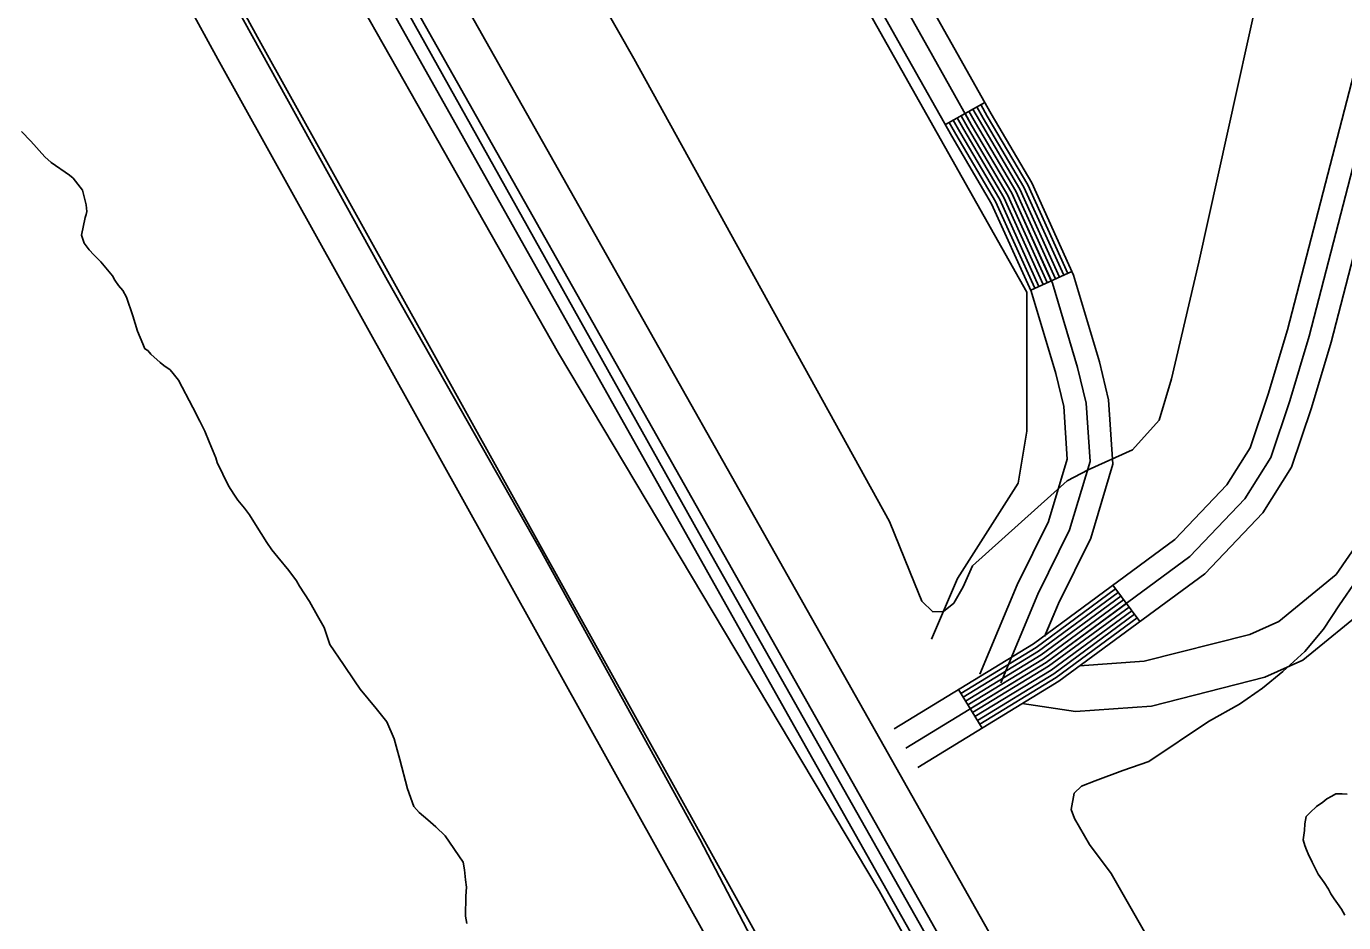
# Model space of a CAD drawing. Extents: x 3177185 to 3215018, y 812988 to 838321.
# Drawn here: x 3194486 to 3195360, y 820560 to 821154 of the extents above; entities that cross this region are included whole.
import ezdxf

# ---------------------------------------------------------------- set-up
doc = ezdxf.new("R2010")
doc.units = 0
for name, color, linetype in [('V-LEVE-TOET', 7, 'Continuous'), ('V-RAIL-TRAK', 7, 'Continuous'), ('V-ROAD-CNTR', 7, 'Continuous'), ('V-SITE-VEGE', 7, 'Continuous'), ('V-SURV-LINE', 7, 'Continuous'), ('V-TOPO-SHOR', 7, 'Continuous')]:
    doc.layers.add(name, color=color, linetype=linetype)

msp = doc.modelspace()

# ---------------------------------------------------------------- linework, layer by layer
at = {"layer": 'V-LEVE-TOET'}
for points in [[(3194448.46, 821917.61), (3194600.02, 821648.84), (3194730.28, 821412.12), (3194889.28, 821132.91), (3195058.79, 820825.95), (3195075.31, 820785.06), (3195080.31, 820773.14), (3195087.46, 820766.12), (3195094.54, 820766.19), (3195101.57, 820771.87), (3195107.58, 820782.68), (3195113.8, 820796.66), (3195176.65, 820852.95), (3195190.5, 820860.17), (3195219.94, 820873.39), (3195237.59, 820893.1), (3195245.88, 820920.55), (3195263.96, 820997.92), (3195322.06, 821260.85), (3195389.92, 821526.08)], [(3195369.86, 819862.9), (3195294.48, 819981.16), (3195273.37, 820017.61), (3195233.71, 820077.82), (3195218.55, 820104.8), (3195199.44, 820136.62), (3195173.63, 820178.4), (3195142.12, 820229.4), (3195073.79, 820350.42), (3195014.13, 820460.04), (3194933.01, 820615.39), (3194826.87, 820807.88), (3194726, 820985.76), (3194602.96, 821208.62), (3194474.04, 821433.88), (3194336.69, 821672), (3194255.31, 821803.41)], [(3195368.56, 820787.09), (3195357.23, 820770.62), (3195346.64, 820754.64), (3195334.32, 820739.86), (3195319.54, 820726.53), (3195306.21, 820715.41), (3195290.92, 820704.76), (3195270.26, 820693.33), (3195230.69, 820666.81), (3195213.64, 820660.79), (3195195.14, 820654.02), (3195186.13, 820650.51), (3195181.29, 820645.82), (3195179.19, 820635.05), (3195181.45, 820628.97), (3195191.39, 820611.71), (3195205.74, 820592.55), (3195235.05, 820541.52), (3195356.31, 820325.48), (3195489.58, 820080.47)]]:
    msp.add_lwpolyline(points, dxfattribs=at)
at = {"layer": 'V-RAIL-TRAK'}
msp.add_lwpolyline([(3194238.44, 822033.67), (3194389.35, 821767.38), (3194710.69, 821197.26), (3195003.11, 820676.95), (3195353.36, 820056.41), (3195586.01, 819644.98), (3195933.75, 819028.74), (3196235.61, 818491.21), (3196308.14, 818364.45)], dxfattribs=at)
at = {"layer": 'V-ROAD-CNTR'}
for p, q in [((3195121.98, 821103.9), (3195095.85, 821089.17)), ((3195179.78, 820991.77), (3195152.45, 820979.41)), ((3195206.97, 820783.75), (3195224.76, 820759.59)), ((3195104.56, 820714.57), (3195120.19, 820688.97))]:
    msp.add_line(p, q, dxfattribs=at)
for points in [[(3195061.89, 820688.52), (3195154.32, 820744.95), (3195247.95, 820813.95), (3195282.48, 820850.34), (3195298.01, 820874.93), (3195309.99, 820910.43), (3195322.68, 820952.97), (3195457.68, 821474.49), (3195761.57, 822638.53), (3196065.13, 823795.15)], [(3196079.64, 823791.35), (3195776.08, 822634.73), (3195472.2, 821470.71), (3195337.13, 820948.94), (3195324.29, 820905.88), (3195311.65, 820868.44), (3195294.38, 820841.09), (3195257.92, 820802.66), (3195162.69, 820732.49), (3195069.7, 820675.72)], [(3195077.52, 820662.91), (3195171.06, 820720.02), (3195267.89, 820791.37), (3195306.28, 820831.83), (3195325.29, 820861.94), (3195338.59, 820901.34), (3195351.59, 820944.92), (3195486.72, 821466.94), (3195790.59, 822630.93), (3196094.15, 823787.54)], [(3193942.66, 823198.97), (3195097.44, 821147.45)], [(3193916.52, 823184.26), (3195071.3, 821132.74)], [(3193929.59, 823191.61), (3195084.37, 821140.1)], [(3193546.7, 823116.36), (3193719.61, 822803.75), (3193783.16, 822690.78), (3193839.47, 822561.1), (3193931.24, 822385.18), (3194075.1, 822116.1), (3194127.2, 822033.71), (3194185.24, 821977.83), (3194639.72, 821147.08), (3195029.48, 820446.36), (3195072.87, 820348.7), (3195192.12, 820158.72), (3195238.38, 820041.07), (3195343.68, 819857.75), (3195584.49, 819427.48), (3195690.57, 819249.81), (3195813.34, 819032.32), (3196001.35, 818698.57), (3196174.56, 818374.51)], [(3193520.45, 823101.84), (3193693.41, 822789.13), (3193756.26, 822677.41), (3193812.38, 822548.17), (3193904.71, 822371.17), (3194049.16, 822100.99), (3194103.78, 822014.62), (3194161.13, 821959.4), (3194613.45, 821132.59), (3195002.61, 820432.95), (3195046.32, 820334.56), (3195165.22, 820145.14), (3195211.27, 820028.04), (3195317.59, 819842.96), (3195558.51, 819412.46), (3195664.63, 819234.75), (3195787.21, 819017.59), (3195975.05, 818684.14), (3196148.1, 818360.37)], [(3193654.22, 823085.52), (3194393.59, 821781.87), (3194932.5, 820818.53), (3195643.76, 819559.4), (3196039.57, 818863.59), (3196103.71, 818747.06), (3196200.07, 818577.43), (3196283.3, 818430.92), (3196319.65, 818367.07)], [(3195084.37, 821140.1), (3195113.23, 821088.87), (3195139.88, 821043.6), (3195166.82, 820984.03), (3195183.58, 820928.02), (3195189.21, 820904.38), (3195191.8, 820865.69), (3195178.28, 820820.43), (3195157.13, 820777.84), (3195132.62, 820718.95)], [(3195097.43, 821147.46), (3195126.23, 821096.36), (3195153.21, 821050.52), (3195180.9, 820989.29), (3195198.07, 820931.91), (3195204.1, 820906.64), (3195206.95, 820863.99), (3195192.29, 820814.91), (3195170.79, 820771.61), (3195162.07, 820750.66)], [(3195097.43, 821147.46), (3195126.23, 821096.36), (3195153.21, 821050.52), (3195180.9, 820989.29), (3195198.07, 820931.91), (3195204.1, 820906.64), (3195206.95, 820863.99), (3195192.29, 820814.91), (3195170.79, 820771.61), (3195161.66, 820749.69)], [(3195071.3, 821132.73), (3195100.23, 821081.39), (3195126.54, 821036.69), (3195152.74, 820978.77), (3195169.08, 820924.13), (3195174.33, 820902.13), (3195176.65, 820867.39), (3195164.28, 820825.95), (3195143.47, 820784.06), (3195118.78, 820724.72)], [(3195108.91, 821096.54), (3195113.23, 821088.87), (3195139.88, 821043.6), (3195166.12, 820985.59)], [(3195111.53, 821098.01), (3195115.83, 821090.37), (3195142.54, 821044.98), (3195168.85, 820986.82)], [(3195114.14, 821099.48), (3195118.43, 821091.87), (3195145.21, 821046.37), (3195171.58, 820988.06)], [(3195116.76, 821100.96), (3195121.03, 821093.37), (3195147.88, 821047.75), (3195174.32, 820989.29)], [(3195119.37, 821102.43), (3195123.63, 821094.86), (3195150.54, 821049.13), (3195177.05, 820990.53)], [(3195098.46, 821090.64), (3195102.83, 821082.89), (3195129.21, 821038.07), (3195155.18, 820980.64)], [(3195101.07, 821092.12), (3195105.43, 821084.38), (3195131.88, 821039.45), (3195157.92, 820981.88)], [(3195103.69, 821093.59), (3195108.03, 821085.88), (3195134.54, 821040.83), (3195160.65, 820983.11)], [(3195106.3, 821095.06), (3195110.63, 821087.38), (3195137.21, 821042.22), (3195163.38, 820984.35)], [(3195184.91, 820730.23), (3195227.66, 820733.27), (3195297.73, 820751.08), (3195317.08, 820759.76), (3195354.97, 820790.77), (3195376.32, 820821.6), (3195405.26, 820848.98), (3195455.25, 820909.88), (3195477.92, 820940.17), (3195512.32, 820963.76), (3195563.45, 820974.98), (3195624.62, 820958.35), (3195667.77, 820939.29), (3195706.66, 820894.83), (3195754.82, 820819.63)], [(3195146.79, 820705.2), (3195182.18, 820699.96), (3195232.46, 820703.53), (3195307.64, 820722.64), (3195333, 820734.02), (3195377.24, 820770.23), (3195399.21, 820801.95), (3195427.25, 820828.48), (3195478.86, 820891.36), (3195498.97, 820918.23), (3195524.46, 820935.71), (3195562.69, 820944.1), (3195614.57, 820930), (3195649.57, 820914.54), (3195682.6, 820876.77), (3195729.56, 820803.45)], [(3195106.12, 820712.01), (3195155.99, 820742.46), (3195208.75, 820781.33)], [(3195107.69, 820709.45), (3195157.66, 820739.96), (3195210.53, 820778.92)], [(3195109.25, 820706.89), (3195159.34, 820737.47), (3195212.31, 820776.5)], [(3195110.81, 820704.33), (3195161.01, 820734.98), (3195214.09, 820774.09)], [(3195112.38, 820701.77), (3195162.69, 820732.49), (3195215.87, 820771.67)], [(3195113.94, 820699.21), (3195164.36, 820729.99), (3195217.65, 820769.26)], [(3195115.5, 820696.65), (3195166.04, 820727.5), (3195219.42, 820766.84)], [(3195117.07, 820694.09), (3195167.71, 820725.01), (3195221.2, 820764.43)], [(3195118.63, 820691.53), (3195169.39, 820722.52), (3195222.98, 820762.01)]]:
    msp.add_lwpolyline(points, dxfattribs=at)
at = {"layer": 'V-SITE-VEGE'}
for p, q in [((3194483.25, 821084.52), (3194489.38, 821078.11)), ((3194489.38, 821078.11), (3194498.77, 821067.69)), ((3194498.77, 821067.69), (3194502.85, 821064.09)), ((3194502.85, 821064.09), (3194515.06, 821055.71)), ((3194515.06, 821055.71), (3194517.5, 821053.72)), ((3194517.5, 821053.72), (3194523.64, 821045.69)), ((3194523.64, 821045.69), (3194526.16, 821036.01)), ((3194526.16, 821036.01), (3194526.6, 821031.57)), ((3194525.43, 821027.51), (3194523.11, 821015.77)), ((3194526.22, 821029.54), (3194525.43, 821027.51)), ((3194526.6, 821031.57), (3194526.22, 821029.54)), ((3194523.11, 821015.77), (3194524.78, 821010.53)), ((3194524.78, 821010.53), (3194528.06, 821006.11)), ((3194528.06, 821006.11), (3194531.32, 821002.91)), ((3194531.32, 821002.91), (3194535.81, 820998.1)), ((3194535.81, 820998.1), (3194543.58, 820988.88)), ((3194543.58, 820988.88), (3194545.23, 820986.06)), ((3194545.23, 820986.06), (3194547.68, 820982.45)), ((3194547.68, 820982.45), (3194550.54, 820979.24)), ((3194550.54, 820979.24), (3194553.01, 820974.82)), ((3194553.01, 820974.82), (3194557.17, 820962.32)), ((3194557.17, 820962.32), (3194560.1, 820952.24)), ((3194560.1, 820952.24), (3194563.82, 820943.79)), ((3194563.82, 820943.79), (3194565.06, 820940.57)), ((3194565.06, 820940.57), (3194567.09, 820939.37)), ((3194567.09, 820939.37), (3194569.14, 820936.97)), ((3194569.14, 820936.97), (3194575.25, 820931.37)), ((3194575.25, 820931.37), (3194577.7, 820929.37)), ((3194577.7, 820929.37), (3194581.77, 820926.58)), ((3194581.77, 820926.58), (3194583.81, 820924.17)), ((3194583.81, 820924.17), (3194587.49, 820919.76)), ((3194587.49, 820919.76), (3194596.96, 820901.65)), ((3194596.96, 820901.65), (3194601.49, 820892.4)), ((3194601.49, 820892.4), (3194604.79, 820885.96)), ((3194604.79, 820885.96), (3194607.69, 820878.71)), ((3194607.69, 820878.71), (3194612.23, 820868.25)), ((3194612.23, 820868.25), (3194613.07, 820865.02)), ((3194613.07, 820865.02), (3194620.49, 820849.73)), ((3194620.49, 820849.73), (3194624.18, 820844.1)), ((3194624.18, 820844.1), (3194626.65, 820840.08)), ((3194626.65, 820840.08), (3194631.14, 820834.87)), ((3194631.14, 820834.87), (3194634.42, 820830.46)), ((3194634.42, 820830.46), (3194638.52, 820824.03)), ((3194638.52, 820824.03), (3194645.92, 820811.97)), ((3194645.92, 820811.97), (3194649.19, 820807.15)), ((3194649.19, 820807.15), (3194653.28, 820802.34)), ((3194653.28, 820802.34), (3194660.64, 820793.51)), ((3194660.64, 820793.51), (3194665.56, 820786.69)), ((3194665.56, 820786.69), (3194667.61, 820783.07)), ((3194667.61, 820783.07), (3194674.18, 820773.02)), ((3194674.18, 820773.02), (3194679.52, 820763.37)), ((3194679.52, 820763.37), (3194684.04, 820755.73)), ((3194684.04, 820755.73), (3194685.29, 820751.7)), ((3194685.29, 820751.7), (3194687.79, 820744.45)), ((3194687.79, 820744.45), (3194696.81, 820731.2)), ((3194696.81, 820731.2), (3194704.18, 820720.35)), ((3194704.18, 820720.35), (3194707.88, 820714.72)), ((3194707.88, 820714.72), (3194718.51, 820701.89)), ((3194718.51, 820701.89), (3194725.46, 820693.06)), ((3194725.46, 820693.06), (3194730.42, 820681.79)), ((3194730.42, 820681.79), (3194731.68, 820676.95)), ((3194731.68, 820676.95), (3194734.19, 820668.08)), ((3194734.19, 820668.08), (3194739.22, 820648.72)), ((3194739.22, 820648.72), (3194743.38, 820637.04)), ((3194743.38, 820637.04), (3194747.05, 820633.03)), ((3194747.05, 820633.03), (3194752.76, 820628.23)), ((3194752.76, 820628.23), (3194758.06, 820623.43)), ((3194758.06, 820623.43), (3194764.18, 820617.43)), ((3194764.18, 820617.43), (3194776.06, 820600.16)), ((3194776.06, 820600.16), (3194776.92, 820594.91)), ((3194776.92, 820594.91), (3194777.79, 820588.45)), ((3194777.79, 820588.45), (3194778.24, 820583.6)), ((3194778.24, 820583.6), (3194777.9, 820577.53)), ((3194777.9, 820577.53), (3194777.62, 820564.19)), ((3194777.62, 820564.19), (3194778.47, 820559.35))]:
    msp.add_line(p, q, dxfattribs=at)
at = {"layer": 'V-SURV-LINE'}
for points in [[(3194010.89, 822526.07), (3195297.4, 820248.16)], [(3195271.27, 820233.41), (3193984.77, 822511.32)]]:
    msp.add_lwpolyline(points, dxfattribs=at)
at = {"layer": 'V-TOPO-SHOR'}
for points in [[(3195564.02, 819660.74), (3195052.08, 820581.07), (3194839.26, 820937.7), (3194281.03, 821921.39), (3194056.98, 822346.95), (3193780.88, 822818.62), (3193257.44, 823744.7), (3192803.03, 824538.49), (3192509.67, 825084.93), (3192365.87, 825332.27), (3191974.73, 826039.77)], [(3192480.91, 825591.11), (3192521.18, 825596.87), (3192561.44, 825596.87), (3192590.2, 825510.59), (3193027.36, 824751.31), (3193700.35, 823554.88), (3193890.17, 823215.51), (3194810.5, 821587.68), (3194919.78, 821386.36), (3195149.87, 820977.96), (3195149.87, 820885.93), (3195144.11, 820851.42), (3195103.85, 820788.14), (3195086.59, 820747.88)], [(3195360.77, 820564.89), (3195358.54, 820568.82), (3195355.87, 820572.75), (3195353.64, 820575.81), (3195351.42, 820579.08), (3195349.85, 820582.14), (3195346.95, 820586.5), (3195343.17, 820592.17), (3195341.38, 820595.67), (3195339.14, 820600.04), (3195336.45, 820605.51), (3195335.33, 820608.35), (3195334.2, 820611.19), (3195333.07, 820614.92), (3195333.89, 820621.07), (3195334.29, 820625.47), (3195335.12, 820630.31), (3195337.73, 820632.97), (3195341.86, 820636.96), (3195346.23, 820639.86), (3195348.84, 820642.08), (3195352.12, 820643.86), (3195354.74, 820645.43), (3195358.91, 820645.46), (3195362.21, 820645.06)]]:
    msp.add_lwpolyline(points, dxfattribs=at)

doc.saveas('drawing.dxf')
